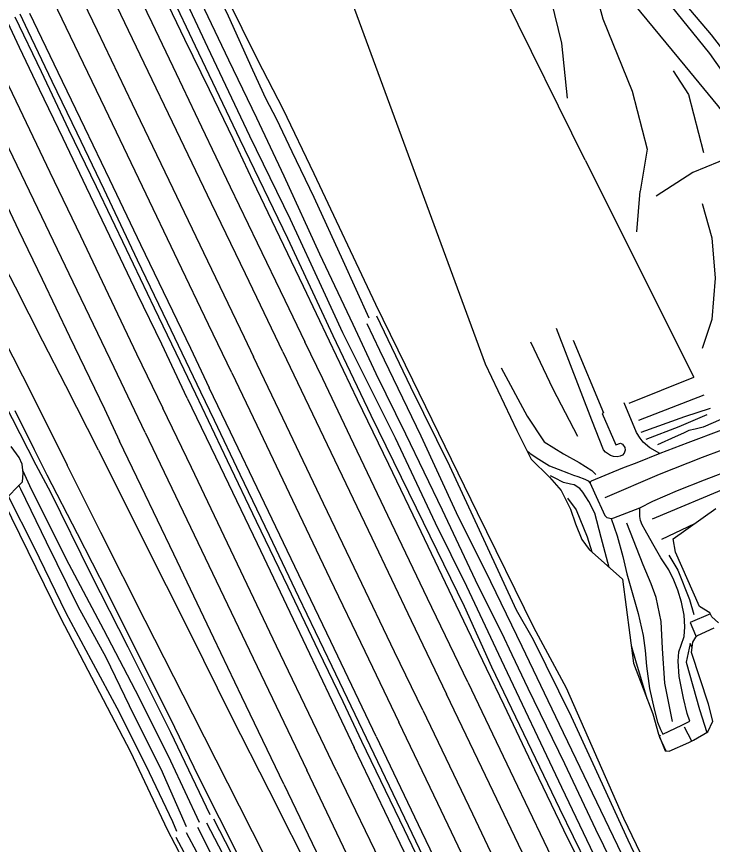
# Model space of a CAD drawing. Extents: x 2316231 to 2323598, y 363169 to 371906.
# Drawn here: x 2320494.5 to 2320809.7, y 364491.7 to 364866.8 of the extents above; entities that cross this region are included whole.
import ezdxf

# ---------------------------------------------------------------- set-up
doc = ezdxf.new("R2010")
doc.units = 0
for name, color, linetype in [('RD_DTM_BkLn1', 7, 'Continuous'), ('RD_DTM_BkLn2', 7, 'Continuous'), ('RD_DTM_Holes', 7, 'Continuous'), ('RD_EX_Road', 7, 'Continuous')]:
    doc.layers.add(name, color=color, linetype=linetype)

msp = doc.modelspace()

# ---------------------------------------------------------------- linework, layer by layer
at = {"layer": 'RD_DTM_BkLn1'}
for p, q in [((2320752.072, 364801.817), (2320713.604, 364879.713)), ((2320752.072, 364801.817), (2320801.213, 364703.367)), ((2320746.639, 364720.129), (2320760.319, 364687.269)), ((2320771.953, 364691.595), (2320801.213, 364703.367)), ((2320805.802, 364695.225), (2320776.26, 364683.796)), ((2320497.397, 364660.975), (2320500.402, 364654.296)), ((2320496.506, 364652.713), (2320495.609, 364654.404)), ((2320821.672, 364655.549), (2320782.321, 364639.059)), ((2320778.256, 364618.313), (2320770.951, 364637.186)), ((2320786.694, 364629.988), (2320801.685, 364637.085)), ((2320796.803, 364544.994), (2320800.259, 364538.54)), ((2320785.766, 364540.457), (2320786.118, 364541.272)), ((2320788.746, 364533.978), (2320785.909, 364540.091))]:
    msp.add_line(p, q, dxfattribs=at)
for points in [[(2320785.702, 364413.87), (2320765.322, 364457.103), (2320740.512, 364507.86), (2320709.823, 364572.007), (2320697.317, 364599.424), (2320675.619, 364644.088), (2320655.089, 364686.095), (2320637.884, 364722.066), (2320617.357, 364766.173), (2320595.722, 364810.945), (2320575.554, 364853.346), (2320553.511, 364900.011), (2320533.8, 364940.919), (2320515.572, 364977.792), (2320496.809, 365019.645), (2320489.131, 365037.52), (2320486.902, 365043.789), (2320482.867, 365048.739), (2320478.739, 365052.665), (2320474.14, 365059.489), (2320472.518, 365061.859)], [(2320697.257, 364969.818), (2320713.916, 364948.542), (2320729.046, 364928.432), (2320737.983, 364919.684), (2320749.165, 364904.542), (2320753.433, 364890.365), (2320760.111, 364865.816), (2320773.303, 364832.948), (2320780.05, 364806.73), (2320776.871, 364787.669)], [(2320714.828, 364919.962), (2320726.599, 364905.942), (2320733.451, 364887.165), (2320741.257, 364854.798), (2320743.948, 364829.809)], [(2320571.45, 364905.837), (2320590.422, 364867.162), (2320601.399, 364842.66), (2320607.326, 364829.842), (2320612.174, 364820.281), (2320619.176, 364805.721), (2320629.097, 364784.915), (2320642.224, 364756.211), (2320654.027, 364730.278)], [(2320953.05, 364068.724), (2320936.041, 364108.226), (2320917.574, 364149.507), (2320901.932, 364180.369), (2320884.051, 364218.326), (2320868.544, 364250.767), (2320852.447, 364286.725), (2320833.54, 364325.548), (2320810.46, 364372.484), (2320788.883, 364416.637), (2320781.234, 364433.02), (2320762.674, 364473.18), (2320741.502, 364517.493), (2320714.102, 364575.101), (2320698.453, 364608.593), (2320684.25, 364637.244), (2320666.199, 364675.753), (2320642.217, 364723.432), (2320633.508, 364742.544), (2320618.516, 364774.876), (2320600.224, 364812.687), (2320581.132, 364852.863), (2320558.169, 364901.875)], [(2320518.262, 364887.23), (2320530.973, 364860.56), (2320546.923, 364827.303), (2320563.444, 364792.698), (2320580.993, 364756.114), (2320597.603, 364721.465), (2320601.779, 364712.627)], [(2320615.108, 364714.844), (2320598.149, 364750.17), (2320582.865, 364782.128), (2320567.002, 364815.216), (2320552.365, 364845.742), (2320532.989, 364886.12)], [(2320776.661, 364884.847), (2320788.473, 364874.922), (2320808.365, 364850.154), (2320823.472, 364828.593)], [(2320592.067, 364705.402), (2320581.496, 364727.228), (2320567.662, 364755.951), (2320551.491, 364789.768), (2320534.613, 364825.135), (2320516.937, 364861.856), (2320507.651, 364881.515)], [(2320775.125, 364461.052), (2320756.938, 364498.495), (2320742.835, 364528.236), (2320726.259, 364562.379), (2320718.932, 364577.621), (2320714.23, 364587.539), (2320703.636, 364608.891), (2320687.364, 364643.088), (2320670.778, 364677.601), (2320657.356, 364704.961), (2320646.98, 364727.267), (2320631.93, 364759.217), (2320615.733, 364794.483), (2320603.273, 364820.82), (2320590.701, 364847.044), (2320576.625, 364876.655)], [(2320493.805, 364866.74), (2320505.703, 364841.89), (2320518.095, 364815.687), (2320530.572, 364789.887), (2320544.112, 364761.407), (2320556.848, 364734.863), (2320566.586, 364714.412), (2320575.557, 364695.786)], [(2320577.966, 364696.562), (2320562.929, 364728.218), (2320549.306, 364756.487), (2320534.18, 364788.38), (2320521.942, 364814.022), (2320510.696, 364837.362), (2320499.714, 364860.254), (2320496.091, 364867.848)], [(2320552.742, 364678.278), (2320538.659, 364707.734), (2320522.01, 364742.634), (2320504.086, 364779.902), (2320487.437, 364814.802), (2320466.051, 364859.375)], [(2320480.758, 364856.445), (2320495.782, 364825.209), (2320509.64, 364796.307), (2320523.47, 364767.526), (2320538.898, 364735.046), (2320548.879, 364714.035), (2320560.774, 364689.321)], [(2320459.046, 364846.318), (2320472.023, 364819.021), (2320483.817, 364794.309), (2320495.466, 364770.096), (2320506.146, 364747.836), (2320518.562, 364721.847), (2320534.275, 364689.076), (2320541.117, 364674.474)], [(2320791.965, 364842.29), (2320798.882, 364831.537), (2320805.602, 364805.153)], [(2320531.578, 364670.345), (2320516.833, 364699.426), (2320506.431, 364719.658), (2320493.972, 364744.242), (2320481.75, 364767.666), (2320469.287, 364791.449), (2320457.398, 364813.48), (2320450.287, 364826.174), (2320443.458, 364837.685)], [(2320503.343, 364663.571), (2320485.265, 364698.736), (2320463.855, 364740.25), (2320446.802, 364773.311), (2320430.683, 364803.243), (2320416.737, 364825.972)], [(2320775.464, 364769.243), (2320776.871, 364787.669)], [(2320804.969, 364782.158), (2320809.477, 364766.572), (2320810.929, 364748.236), (2320809.327, 364729.495), (2320804.968, 364716.442)], [(2320786.92, 364460.985), (2320771.557, 364493.635), (2320755.659, 364528.15), (2320745.774, 364549.483), (2320728.569, 364584.441), (2320720.987, 364597.863), (2320707.109, 364627.847), (2320690.703, 364663.107), (2320673.136, 364698.817), (2320657.731, 364731.046)], [(2320776.33, 364471.254), (2320759.109, 364506.971), (2320740.446, 364545.999), (2320723.533, 364581.345), (2320709.379, 364610.634), (2320693.789, 364641.892), (2320677.794, 364676.627), (2320659.037, 364715.512), (2320653.356, 364727.515)], [(2320748.771, 364676.587), (2320737.548, 364698.009), (2320727.428, 364719.341)], [(2320615.108, 364714.844), (2320636.822, 364669.438), (2320655.396, 364630.544), (2320673.273, 364593.135), (2320689.273, 364559.74)], [(2320678.488, 364552.549), (2320665.672, 364578.981), (2320649.24, 364613.423), (2320633.584, 364646.163), (2320616.768, 364681.308), (2320601.779, 364712.627)], [(2320713.951, 364707.59), (2320725.714, 364685.77), (2320733.515, 364674.053), (2320742.241, 364668.678), (2320749.265, 364664.814), (2320755.039, 364661.071), (2320756.931, 364659.296)], [(2320592.067, 364705.402), (2320603.314, 364681.596), (2320619.46, 364647.693), (2320636.414, 364612.182), (2320652.285, 364579.244), (2320667.664, 364547.02)], [(2320575.557, 364695.786), (2320589.848, 364665.675), (2320603.047, 364638.177), (2320617.342, 364608.411), (2320631.131, 364579.489), (2320642.218, 364556.424), (2320650.798, 364538.495)], [(2320653.016, 364539.805), (2320637.507, 364572.295), (2320622.414, 364603.764), (2320609.025, 364631.714), (2320595.785, 364659.324), (2320584.177, 364683.735), (2320577.966, 364696.562)], [(2320639.436, 364524.811), (2320630.474, 364543.497), (2320612.291, 364581.558), (2320593.121, 364621.796), (2320573.737, 364662.419), (2320560.774, 364689.321)], [(2320777.42, 364678.541), (2320797.151, 364685.548), (2320808.811, 364689.302)], [(2320779.588, 364675.306), (2320794.664, 364681.124), (2320807.357, 364686.489)], [(2320813.41, 364684.179), (2320805.414, 364680.785), (2320801.821, 364679.874), (2320798.958, 364679.173), (2320796.598, 364678.011), (2320792.846, 364676.308), (2320784.749, 364672.755)], [(2320552.742, 364678.278), (2320571.608, 364638.947), (2320599.942, 364579.514), (2320625.964, 364525.36)], [(2320615.615, 364518.904), (2320596.605, 364558.501), (2320583.912, 364585.131), (2320565.717, 364623.264), (2320550.951, 364654.036), (2320541.117, 364674.474)], [(2320531.578, 364670.345), (2320551.693, 364629.976), (2320572.885, 364587.969), (2320591.77, 364549.73), (2320608.725, 364516.228)], [(2320761.146, 364648.891), (2320785.759, 364659.479), (2320805.172, 364667.165), (2320814.1, 364670.455)], [(2320582.183, 364505.013), (2320564.413, 364542.428), (2320545.053, 364581.02), (2320528.33, 364613.989), (2320509.988, 364651.07), (2320503.343, 364663.571)], [(2320762.964, 364617.226), (2320759.244, 364630.683), (2320756.366, 364641.747), (2320753.651, 364647.046), (2320750.927, 364651.324), (2320749.627, 364652.968), (2320747.104, 364654.557), (2320745.391, 364654.936), (2320742.198, 364655.692), (2320738.103, 364657.738), (2320736.405, 364658.72)], [(2320571.502, 364499.642), (2320559.966, 364525.81), (2320547.832, 364550.14), (2320535.166, 364576.385), (2320522.494, 364599.436), (2320508.078, 364628.661), (2320496.506, 364652.713)], [(2320500.402, 364654.296), (2320516.872, 364621.209), (2320533.951, 364589.014), (2320550.037, 364558.043), (2320564.206, 364529.487), (2320577.289, 364501.692)], [(2320490.754, 364649.457), (2320502.338, 364626.511), (2320516.831, 364596.605), (2320528.161, 364575.52), (2320540.99, 364551.638), (2320554.648, 364524.289), (2320565.072, 364502.051), (2320566.943, 364497.682)], [(2320744.074, 364648.532), (2320747.972, 364643.257), (2320752.998, 364631.002), (2320755.042, 364624.276)], [(2320789.962, 364622.738), (2320793.987, 364616.019), (2320799.295, 364602.626), (2320801.288, 364595.911)], [(2320791.646, 364547.371), (2320788.147, 364564.774), (2320787.082, 364580.458), (2320786.476, 364592.651), (2320784.128, 364603.573), (2320781.941, 364609.772), (2320778.256, 364618.313)], [(2320808.741, 364596.223), (2320799.623, 364592.262), (2320801.955, 364586.545), (2320802.287, 364585.749)], [(2320772.83, 364581.834), (2320774.76, 364574.943), (2320779.937, 364557.82)], [(2320800.512, 364580.772), (2320799.624, 364582.791), (2320797.735, 364574.201), (2320803.785, 364552.781), (2320807.089, 364542.443)], [(2320764.379, 364402.454), (2320743.797, 364445.848), (2320725.188, 364484.757), (2320708.665, 364519.1), (2320689.273, 364559.74)], [(2320678.488, 364552.549), (2320700.975, 364505.472), (2320721.394, 364462.487), (2320738.889, 364425.994), (2320752.548, 364397.319)], [(2320740.463, 364394.81), (2320720.902, 364435.707), (2320702.195, 364474.758), (2320685.307, 364510.176), (2320667.664, 364547.02)], [(2320650.798, 364538.495), (2320670.005, 364498.386), (2320692.255, 364451.982), (2320711.63, 364411.499), (2320724.941, 364383.631)], [(2320727.372, 364384.456), (2320711.175, 364418.404), (2320697.541, 364447.183), (2320683.806, 364475.477), (2320672.048, 364500.056), (2320653.016, 364539.805)], [(2320700.077, 364370.185), (2320690.608, 364390.077), (2320675.532, 364421.607), (2320659.725, 364454.583), (2320642.61, 364490.381), (2320625.964, 364525.36)], [(2320639.436, 364524.811), (2320660.982, 364480.085), (2320680.492, 364439.136), (2320697.204, 364404.253), (2320710.932, 364375.531)], [(2320608.725, 364516.228), (2320629.122, 364475.768), (2320644.666, 364444.78), (2320650.97, 364432.364)], [(2320615.615, 364518.904), (2320631.992, 364484.616), (2320652.501, 364441.649), (2320655.749, 364434.854)], [(2320875.649, 363911.799), (2320855.605, 363951.777), (2320836.987, 363987.745), (2320826.472, 364009.247), (2320802.943, 364059.076), (2320769.332, 364125.126), (2320740.839, 364183.429), (2320719.83, 364226.147), (2320700.091, 364265.182), (2320675.841, 364312.525), (2320657.047, 364349.599), (2320643.518, 364376.165), (2320631.987, 364399.366), (2320621.946, 364420.122), (2320612.474, 364438.502), (2320603.421, 364455.787), (2320593.447, 364476.904), (2320580.719, 364501.297)], [(2320853.678, 363964.42), (2320831.265, 364010.141), (2320830.495, 364012.657), (2320822.803, 364029.779), (2320810.171, 364055.676), (2320797.698, 364080.241), (2320785.193, 364105.025), (2320770.634, 364133.398), (2320758.534, 364157.625), (2320744.381, 364185.478), (2320722.45, 364229.343), (2320702.399, 364267.732), (2320681.964, 364308.087), (2320660.383, 364350.407), (2320651.183, 364368.118), (2320640.688, 364389.416), (2320630.505, 364410.098), (2320619.792, 364431.977), (2320609.071, 364453.436), (2320597.116, 364477.235), (2320583.912, 364503.047)], [(2320840.951, 363957.045), (2320826.948, 363984.86), (2320818.989, 364002.555), (2320808.212, 364025.344), (2320794.014, 364053.844), (2320777.633, 364087.359), (2320764.279, 364113.708), (2320748.849, 364144.151), (2320731.694, 364180.019), (2320718.314, 364208.767), (2320691.798, 364261.244), (2320672.111, 364299.263), (2320648.028, 364346.18), (2320635.725, 364370.777), (2320627.644, 364388.096), (2320618.288, 364406.682), (2320609.228, 364424.952), (2320600.746, 364441.651), (2320592.027, 364458.681), (2320583.761, 364473.689), (2320576.201, 364488.181), (2320571.499, 364496.931)], [(2320870.239, 363910.207), (2320859.275, 363930.995), (2320841.693, 363965.684), (2320821.985, 364006.792), (2320797.898, 364056.799), (2320777.263, 364097.889), (2320755.303, 364142.411), (2320736.012, 364182.184), (2320707.803, 364238.75), (2320685.839, 364282.319), (2320663.64, 364326.264), (2320653.125, 364347.193), (2320640.228, 364373.537), (2320630.517, 364393.005), (2320621.36, 364411.44), (2320613, 364427.799), (2320605.707, 364442.159), (2320597.711, 364458.002), (2320588.372, 364475.992), (2320576.657, 364499.263)], [(2320576.661, 364476.383), (2320566.74, 364494.835)]]:
    msp.add_lwpolyline(points, dxfattribs=at)
at = {"layer": 'RD_DTM_BkLn2'}
for points in [[(2320636.177, 364719.728), (2320624.412, 364744.49), (2320611.901, 364770.553), (2320601.74, 364792.023), (2320592.609, 364811.402), (2320581.895, 364833.555), (2320570.653, 364856.448), (2320561.478, 364875.782), (2320551.87, 364895.782)], [(2320760.319, 364687.269), (2320759.785, 364687.018), (2320765.95, 364672.734), (2320767.965, 364673.502), (2320768.905, 364673.004), (2320769.925, 364671.583), (2320770.138, 364670.257), (2320769.688, 364668.931), (2320768.88, 364668.133), (2320767.857, 364667.653), (2320766.484, 364667.308), (2320764.931, 364667.464), (2320763.529, 364667.933), (2320761.191, 364669.388), (2320760.302, 364670.507), (2320754.986, 364683.874), (2320739.061, 364725.434)], [(2320707.324, 364571.324), (2320691.987, 364603.608), (2320677.703, 364633.28), (2320663.056, 364663.799), (2320648.956, 364693.149), (2320636.177, 364719.728)], [(2320493.799, 364688.371), (2320502.459, 364670.65), (2320508.292, 364659.187)], [(2320785.827, 364668.854), (2320781.36, 364671.432), (2320778.309, 364673.911), (2320776.911, 364675.74), (2320775.298, 364678.309), (2320769.715, 364691.728)], [(2320813.835, 364679.431), (2320798.583, 364673.706), (2320785.827, 364668.854), (2320775.48, 364664.655), (2320768.989, 364662.198), (2320754.788, 364656.259), (2320754.267, 364655.838), (2320754.259, 364655.36)], [(2320725.632, 364670.12), (2320727.164, 364668.845), (2320731.074, 364666.183), (2320735.823, 364663.262), (2320739.883, 364661.786), (2320744.559, 364659.891), (2320746.788, 364659.048), (2320748.749, 364658.421), (2320751.9, 364657.236), (2320753.371, 364656.501), (2320754.259, 364655.36)], [(2320776.858, 364644.163), (2320782.736, 364647.15), (2320793.891, 364652.025), (2320806.074, 364656.853), (2320819.585, 364662.004)], [(2320508.292, 364659.187), (2320521.919, 364632.542), (2320535.539, 364605.96), (2320550.69, 364575.545), (2320563.852, 364549.421), (2320577.022, 364522.054), (2320586.223, 364503.785)], [(2320754.259, 364655.36), (2320754.259, 364655.36), (2320756.33, 364650.941), (2320761.01, 364640.699), (2320761.775, 364639.821), (2320762.572, 364639.653), (2320763.813, 364639.407), (2320765.009, 364639.614), (2320776.858, 364644.163), (2320776.858, 364644.163)], [(2320786.356, 364621.612), (2320782.73, 364627.842), (2320779.236, 364634.024), (2320777.886, 364636.527), (2320777.144, 364638.488), (2320776.761, 364640.318), (2320776.853, 364642.383), (2320776.858, 364644.163)], [(2320763.813, 364639.407), (2320766.516, 364631.496), (2320769.084, 364622.108), (2320770.94, 364614.249)], [(2320770.94, 364614.249), (2320776.034, 364596.304), (2320778.263, 364586.348), (2320779.195, 364579.504), (2320779.746, 364572.434), (2320781.215, 364562.387), (2320783.266, 364552.921), (2320784.863, 364547.059), (2320786.116, 364543.751), (2320787.213, 364541.591), (2320795.836, 364545.676), (2320799.425, 364547.496), (2320798.186, 364551.062), (2320796.595, 364557.981), (2320794.671, 364567.822), (2320794.119, 364574.772), (2320794.436, 364578.975), (2320795.584, 364582.018), (2320796.887, 364585.933), (2320797.234, 364590.337), (2320796.81, 364595.5), (2320795.639, 364601.489), (2320794.048, 364606.927), (2320792.192, 364611.444), (2320789.857, 364616.051), (2320786.356, 364621.612)], [(2320782.966, 364413.708), (2320768.722, 364444.023), (2320755.307, 364471.902), (2320742.397, 364498.056), (2320729.231, 364525.532), (2320715.41, 364554.698), (2320707.324, 364571.324)], [(2320586.223, 364503.785), (2320601.81, 364472.849), (2320616.521, 364443.898), (2320630.779, 364415.489), (2320643.654, 364389.605), (2320656.074, 364364.678), (2320662.382, 364352.003)]]:
    msp.add_lwpolyline(points, dxfattribs=at)
at = {"layer": 'RD_DTM_Holes'}
for points in [[(2320673.955, 364702.018), (2320657.266, 364736.372), (2320629.327, 364795.49), (2320615.218, 364824.859), (2320603.773, 364847.119), (2320582.315, 364890.52), (2320574.712, 364906.03), (2320558.325, 364940.789), (2320551.477, 364955.084), (2320548.066, 364966.385), (2320545.947, 364976.025), (2320542.835, 364984.984), (2320537.198, 364997.562), (2320528.554, 365014.623), (2320520.125, 365029.044), (2320514.183, 365039.687), (2320511.716, 365047.243), (2320507.324, 365057.367), (2320504.688, 365063.442), (2320500.758, 365069.804), (2320495.868, 365074.747), (2320492.528, 365080.052)], [(2320644.325, 364878.998), (2320706.742, 364709.468), (2320721.056, 364679.191), (2320727.612, 364666.194), (2320735.927, 364658.043), (2320741.091, 364652.07), (2320745.421, 364643.586), (2320747.592, 364636.928), (2320750.57, 364629.82), (2320753.857, 364625.33), (2320768.933, 364611.915), (2320773.87, 364573.805), (2320782.609, 364550.781), (2320785.312, 364541.621), (2320788.282, 364534.008), (2320790.125, 364533.887), (2320799.046, 364537.92), (2320801.079, 364538.959), (2320807.609, 364542.745), (2320809.884, 364547.472), (2320807.907, 364555.292), (2320800.247, 364578.573), (2320800.824, 364583.366), (2320802.175, 364585.645), (2320802.932, 364586.35), (2320810.468, 364589.756)], [(2321024.391, 363960.509), (2321003.936, 364005.85), (2320982.658, 364057.691), (2320973.459, 364081.765), (2320946.125, 364142.037), (2320928.951, 364174.22), (2320903.163, 364230.21), (2320883.15, 364267.994), (2320850.31, 364336.479), (2320822.675, 364392.444), (2320803.767, 364432.152), (2320769.515, 364503.445), (2320743.539, 364562.486), (2320728.842, 364589.973), (2320703.214, 364641.881), (2320673.955, 364702.018)], [(2320841.063, 363943.316), (2320812.185, 364005.342), (2320774.761, 364080.881), (2320744.819, 364140.931), (2320724.481, 364182.519), (2320688.201, 364251.468), (2320655.718, 364315.825), (2320641.385, 364347.997), (2320615.332, 364396.347), (2320587.24, 364451.743), (2320562.876, 364498.334), (2320546.262, 364533.534), (2320514.538, 364594.216), (2320488.579, 364647.241), (2320497.181, 364656.006), (2320497.527, 364659.883), (2320497.043, 364663.952), (2320495.729, 364666.987), (2320492.139, 364672.046)], [(2320812.411, 364592.061), (2320809.356, 364594.862), (2320808.549, 364596.648), (2320803.833, 364599.41), (2320792.878, 364624.177), (2320791.882, 364630.089), (2320811.181, 364643.862)]]:
    msp.add_lwpolyline(points, dxfattribs=at)
at = {"layer": 'RD_EX_Road'}
for points in [[(2320324.371, 364986.292), (2320340.74, 364962.984), (2320356.577, 364940.629), (2320372.051, 364918.986), (2320385.938, 364899.138), (2320400.735, 364877.805), (2320415.862, 364854.835), (2320422.738, 364843.934), (2320430.845, 364830.987), (2320443.442, 364808.825), (2320453.61, 364789.967), (2320464.59, 364768.39), (2320476.213, 364745.367), (2320488.416, 364721.236), (2320501.516, 364695.363), (2320517.465, 364663.531)], [(2320542.395, 364892.013), (2320555.755, 364864.103), (2320566.823, 364841.087), (2320578.334, 364816.904), (2320591.32, 364789.589), (2320603.54, 364764.288), (2320616.074, 364738.247), (2320625.135, 364719.346)], [(2320830.127, 364831.326), (2320828.955, 364825.935), (2320826.977, 364822.775), (2320824.855, 364821.093), (2320822.706, 364820.71), (2320820.21, 364820.261), (2320817.564, 364820.826), (2320815.279, 364822.469), (2320812.068, 364826.508), (2320797.38, 364844.432), (2320771.545, 364875.949), (2320769.061, 364876.249), (2320765.48, 364877.96), (2320763.665, 364879.93), (2320762.196, 364882.667), (2320762.258, 364885.893), (2320764.822, 364889.164), (2320769.089, 364891.002), (2320775.022, 364892.731), (2320777.755, 364893.117), (2320780.488, 364892.295)], [(2320780.488, 364892.295), (2320781.839, 364890.827), (2320809.138, 364858.525), (2320830.127, 364831.326)], [(2320500.397, 364868.352), (2320513.219, 364841.684), (2320525.29, 364816.609), (2320536.566, 364792.969), (2320550.69, 364763.484), (2320563.076, 364737.795), (2320573.234, 364716.616), (2320581.775, 364698.568)], [(2320571.854, 364693.863), (2320560.294, 364718.295), (2320549.328, 364741.004), (2320538.641, 364763.496), (2320526.221, 364789.427), (2320515.601, 364811.571), (2320504.917, 364833.84), (2320495.794, 364852.875), (2320490.502, 364864.086)], [(2320824.044, 364806.52), (2320812.54, 364801.043), (2320800.842, 364796.154), (2320784.183, 364785.435)], [(2320698.84, 364565.184), (2320680.704, 364603.035), (2320662.686, 364640.742), (2320645.798, 364676.229), (2320633.153, 364702.595), (2320625.135, 364719.346)], [(2320657.415, 364540.609), (2320636.888, 364583.557), (2320620.52, 364617.653), (2320605.169, 364649.741), (2320591.439, 364678.492), (2320581.775, 364698.568)], [(2320571.854, 364693.863), (2320586.666, 364662.946), (2320603.488, 364628.025), (2320619.849, 364593.803), (2320637.486, 364556.647), (2320647.442, 364535.53)], [(2320595.429, 364509.032), (2320574.346, 364550.618), (2320552.781, 364593.113), (2320532.681, 364633.025), (2320517.465, 364663.531)], [(2320698.84, 364565.184), (2320719.658, 364521.534), (2320740.086, 364479.014), (2320756.88, 364443.926), (2320774.038, 364407.873)], [(2320657.415, 364540.609), (2320677.942, 364497.53), (2320694.957, 364462.026), (2320710.534, 364429.703), (2320723.343, 364402.922), (2320731.209, 364386.471)], [(2320720.679, 364382.255), (2320706.3, 364412.656), (2320688.633, 364449.675), (2320668.302, 364492.053), (2320647.442, 364535.53)], [(2320672.197, 364355.813), (2320657.933, 364384.844), (2320642.763, 364415.123), (2320629.038, 364442.621), (2320613.276, 364473.752), (2320595.429, 364509.032)]]:
    msp.add_lwpolyline(points, dxfattribs=at)

doc.saveas('drawing.dxf')
